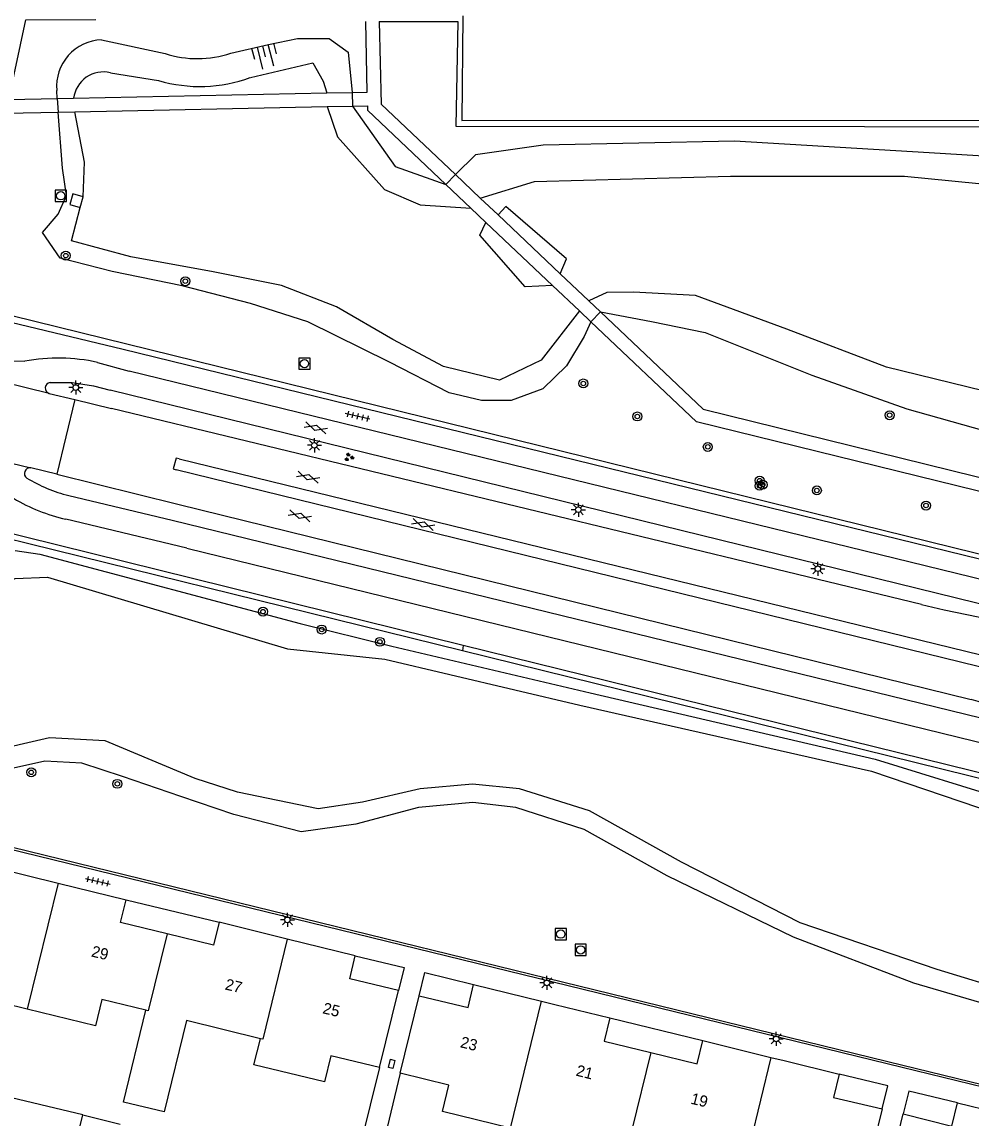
# Model space of a CAD drawing. Extents: x 125000 to 129004, y 397500 to 399008.
# Drawn here: x 127010.4 to 127094.9, y 398143.1 to 398240.6 of the extents above; entities that cross this region are included whole.
import ezdxf

# ---------------------------------------------------------------- set-up
doc = ezdxf.new("R2010")
doc.units = 0
for name, color, linetype in [('gg-afsc-erfafscheiding', 7, 'Continuous'), ('gg-afsc-faunaraster', 7, 'Continuous'), ('gg-afsc-hekwerk', 7, 'Continuous'), ('gg-afsc-muur', 7, 'Continuous'), ('gg-anno-huisnummerreeks BGT', 7, 'Continuous'), ('gg-bbg-bijgebouw', 7, 'Continuous'), ('gg-bbg-hoofdgebouw', 7, 'Continuous'), ('gg-bbg-tussenscheiding', 7, 'Continuous'), ('gg-knt-BGT kruinlijn', 7, 'Continuous'), ('gg-knt-bovenkant onderkant talud', 7, 'Continuous'), ('gg-knt-verharding', 7, 'Continuous'), ('gg-kwrk-kunstwerk niveau 01', 7, 'Continuous'), ('gg-kwrk-uitstroombak niveau min 01', 7, 'Continuous'), ('gt-grn-groengrens', 7, 'Continuous'), ('gt-symb-boom', 7, 'Continuous'), ('gt-symb-gesloten verharding', 7, 'Continuous'), ('gt-symb-groenvak', 7, 'Continuous'), ('gt-symb-kolk center center', 7, 'Continuous'), ('gt-symb-lichtmast', 7, 'Continuous'), ('gt-symb-rioolschacht', 7, 'Continuous'), ('gt-symb-talud symbool', 7, 'Continuous'), ('gt-symb-tegel verharding', 7, 'Continuous')]:
    doc.layers.add(name, color=color, linetype=linetype)

# ---------------------------------------------------------------- blocks, each defined once
blk = doc.blocks.new('gt0-RS')
at = {"layer": 'gt-symb-rioolschacht'}
blk.add_lwpolyline([(-0.5, -0.5), (0.5, -0.5), (0.5, 0.5), (-0.5, 0.5)], close=True, dxfattribs=at)
blk.add_circle((0, 0), 0.375, dxfattribs=at)
blk = doc.blocks.new('gt0-GESVH1')
at = {"layer": 'gt-symb-gesloten verharding'}
for p, q in [((-0.992, -0.261), (0.008, 0.239)), ((0.008, -0.261), (-0.992, 0.239)), ((0.008, 0.239), (1.008, -0.261)), ((1.008, 0.239), (0.008, -0.261))]:
    blk.add_line(p, q, dxfattribs=at)
blk = doc.blocks.new('gt0-LMAST')
at = {"layer": 'gt-symb-lichtmast'}
for p, q in [((-0.182, 0.173), (-0.447, 0.438)), ((-0.005, 0.246), (-0.005, 0.621)), ((0.172, 0.173), (0.437, 0.438)), ((-0.255, -0.004), (-0.63, -0.004)), ((-0.182, -0.181), (-0.447, -0.446)), ((-0.005, -0.254), (-0.005, -0.629)), ((0.437, -0.446), (0.172, -0.181)), ((0.245, -0.004), (0.62, -0.004))]:
    blk.add_line(p, q, dxfattribs=at)
blk.add_circle((-0.005, -0.004), 0.25, dxfattribs=at)
blk = doc.blocks.new('gt0-GRVAK')
at = {"layer": 'gt-symb-groenvak'}
for p, q in [((-0.11, 0.189), (-0.228, 0.24)), ((-0.182, 0.153), (0.088, 0.153)), ((-0.091, 0.211), (-0.156, 0.322)), ((-0.047, 0.214), (-0.047, 0.393)), ((-0.004, 0.211), (0.061, 0.322)), ((0.015, 0.189), (0.133, 0.24)), ((0.262, -0.052), (0.197, 0.059)), ((0.305, -0.049), (0.305, 0.13)), ((0.349, -0.052), (0.414, 0.059)), ((-0.245, -0.228), (-0.363, -0.177)), ((-0.318, -0.264), (-0.047, -0.264)), ((-0.226, -0.206), (-0.291, -0.095)), ((-0.183, -0.203), (-0.183, -0.024)), ((-0.139, -0.206), (-0.074, -0.095)), ((-0.12, -0.228), (-0.002, -0.177)), ((0.243, -0.074), (0.125, -0.023)), ((0.17, -0.11), (0.441, -0.11)), ((0.368, -0.074), (0.486, -0.023))]:
    blk.add_line(p, q, dxfattribs=at)
blk = doc.blocks.new('gt0-TEG1')
at = {"layer": 'gt-symb-tegel verharding'}
for p, q in [((-1.125, 0), (1.125, 0)), ((-0.9, -0.25), (-0.9, 0.25)), ((-0.45, -0.25), (-0.45, 0.25)), ((0, -0.25), (0, 0.25)), ((0.45, -0.25), (0.45, 0.25)), ((0.9, -0.25), (0.9, 0.25))]:
    blk.add_line(p, q, dxfattribs=at)
blk = doc.blocks.new('gt0-BOOM')
at = {"layer": 'gt-symb-boom'}
for radius in [0.4, 0.2]:
    blk.add_circle((0, 0), radius, dxfattribs=at)
blk = doc.blocks.new('gt0-TALUD_1')
at = {"layer": 'gt-symb-talud symbool'}
for p, q in [((-1, -1), (-1, 0)), ((-0.5, -2), (-0.5, 0)), ((0, -1), (0, 0)), ((0.5, -2), (0.5, 0)), ((1, -1), (1, 0))]:
    blk.add_line(p, q, dxfattribs=at)
blk = doc.blocks.new('gt0-KOLKCC')
at = {"layer": 'gt-symb-kolk center center'}
blk.add_lwpolyline([(-0.375, 0.2), (0.375, 0.2), (0.375, -0.2), (-0.375, -0.2)], close=True, dxfattribs=at)

msp = doc.modelspace()

# ---------------------------------------------------------------- linework, layer by layer
at = {"layer": 'gg-afsc-erfafscheiding'}
msp.add_line((127044.094, 398147.082), (127041.694, 398137.027), dxfattribs=at)
at = {"layer": 'gg-afsc-faunaraster'}
msp.add_line((127108.723, 398170.051), (127049.642, 398184.64), dxfattribs=at)
for points in [[(127009.247, 398233.713), (127010.75, 398240.807), (127016.976, 398240.841)], [(127049.657, 398241.152), (127049.587, 398231.854), (127157.514, 398231.891), (127157.59, 398236.126), (127164.345, 398236.123), (127164.353, 398239.553), (127178.05, 398239.612), (127178.101, 398241.089)], [(127008.988, 398232.492), (127005.388, 398215.5), (127105.52, 398190.854)], [(127049.642, 398184.64), (127001.983, 398196.408), (126997.816, 398170.067), (127003.721, 398168.592)]]:
    msp.add_lwpolyline(points, dxfattribs=at)
at = {"layer": 'gg-afsc-hekwerk'}
for p, q in [((127042.256, 398147.563), (127039.722, 398137.501)), ((127015.829, 398143.349), (127001.971, 398146.678))]:
    msp.add_line(p, q, dxfattribs=at)
at = {"layer": 'gg-afsc-muur'}
for points in [[(127141.096, 398132.812), (127141.101, 398134.817), (127088.79, 398147.571), (127003.667, 398168.369), (127003.694, 398168.48)], [(127003.721, 398168.592), (127088.844, 398147.775), (127141.318, 398134.986), (127141.292, 398132.81)]]:
    msp.add_lwpolyline(points, dxfattribs=at)
at = {"layer": 'gg-bbg-bijgebouw'}
msp.add_line((127015.829, 398143.349), (127019.16, 398142.531), dxfattribs=at)
msp.add_lwpolyline([(127018.028, 398137.758), (127014.675, 398138.581), (127015.829, 398143.349)], dxfattribs=at)
at = {"layer": 'gg-bbg-hoofdgebouw'}
for p, q in [((127007.561, 398165.476), (127013.629, 398163.99)), ((127013.629, 398163.99), (127019.696, 398162.503)), ((127034.032, 398159.003), (127027.958, 398160.492)), ((127040.084, 398157.519), (127034.032, 398159.003)), ((127042.256, 398147.563), (127043.938, 398154.415)), ((127050.628, 398154.952), (127056.675, 398153.47)), ((127044.094, 398147.082), (127045.765, 398153.951)), ((127071.034, 398149.966), (127077.098, 398148.475)), ((127087.005, 398143.889), (127085.31, 398137.003)), ((127093.72, 398144.418), (127099.559, 398142.987)), ((127085.198, 398128.414), (127088.878, 398143.436))]:
    msp.add_line(p, q, dxfattribs=at)
for points in [[(127023.336, 398159.458), (127019.193, 398160.468), (127019.696, 398162.503)], [(127027.958, 398160.492), (127027.458, 398158.453), (127023.336, 398159.458)], [(127010.888, 398152.765), (127004.821, 398154.244), (127005.391, 398156.583), (127001.045, 398157.643)], [(127043.938, 398154.415), (127039.59, 398155.468), (127040.084, 398157.519)], [(127045.765, 398153.951), (127050.128, 398152.913), (127050.628, 398154.952)], [(127021.443, 398152.663), (127017.525, 398153.619), (127016.955, 398151.285), (127010.888, 398152.765)], [(127056.675, 398153.47), (127057.865, 398153.179), (127062.765, 398151.988)], [(127031.644, 398150.138), (127025.067, 398151.756), (127023.085, 398143.619), (127019.449, 398144.486), (127021.443, 398152.663)], [(127062.765, 398151.988), (127062.262, 398149.918), (127066.394, 398148.908)], [(127042.256, 398147.563), (127037.922, 398148.618), (127037.359, 398146.285), (127031.07, 398147.805), (127031.644, 398150.138)], [(127066.394, 398148.908), (127070.525, 398147.898), (127071.034, 398149.966)], [(127077.098, 398148.475), (127078.261, 398148.189), (127083.163, 398146.987)], [(127053.918, 398142.189), (127047.85, 398143.67), (127048.428, 398146.011), (127044.094, 398147.082)], [(127083.163, 398146.987), (127082.656, 398144.918), (127087.005, 398143.889)], [(127088.878, 398143.436), (127093.213, 398142.35), (127093.72, 398144.418)]]:
    msp.add_lwpolyline(points, dxfattribs=at)
at = {"layer": 'gg-bbg-tussenscheiding'}
for p, q in [((127013.629, 398163.99), (127010.888, 398152.765)), ((127053.918, 398142.189), (127056.675, 398153.47)), ((127066.394, 398148.908), (127064.711, 398142.025)), ((127077.098, 398148.475), (127074.913, 398139.538))]:
    msp.add_line(p, q, dxfattribs=at)
for points in [[(127023.336, 398159.458), (127021.661, 398152.61), (127021.443, 398152.663)], [(127034.032, 398159.003), (127031.852, 398150.087), (127031.644, 398150.138)]]:
    msp.add_lwpolyline(points, dxfattribs=at)
at = {"layer": 'gg-knt-BGT kruinlijn'}
for p, q in [((127017.504, 398239.017), (127023.165, 398237.79)), ((127029.006, 398237.842), (127032.364, 398238.599)), ((127013.56, 398233.801), (127013.508, 398234.519)), ((127014.009, 398227.595), (127013.648, 398232.587))]:
    msp.add_line(p, q, dxfattribs=at)
for points in [[(127032.364, 398238.599), (127034.955, 398239.129), (127037.759, 398239.13), (127039.463, 398237.919), (127039.804, 398234.335)], [(127039.829, 398233.124), (127043.629, 398227.752), (127048.166, 398226.137)], [(127137.849, 398206.544), (127137.533, 398213.122), (127138.964, 398217.808), (127138.81, 398221.883), (127137.052, 398224.847), (127133.462, 398226.423), (127129.079, 398227.188), (127110.1, 398227.8), (127091.193, 398228.977), (127073.86, 398229.998), (127056.819, 398229.657), (127050.796, 398228.778), (127049.013, 398227.03)], [(127061.075, 398213.926), (127060.479, 398212.617), (127058.894, 398210.008), (127056.801, 398207.978), (127053.973, 398206.923), (127051.313, 398206.911), (127048.438, 398207.616), (127043.129, 398210.35), (127035.862, 398213.919), (127030.751, 398215.549), (127024.677, 398217.119), (127018.431, 398218.414), (127013.818, 398219.578), (127012.244, 398221.875), (127013.643, 398223.495), (127014.381, 398225.156), (127014.009, 398227.595)], [(127061.914, 398214.812), (127066.456, 398213.962), (127071.251, 398212.973), (127080.743, 398209.183), (127089.182, 398206.184), (127096.058, 398204.253), (127100.365, 398204.828), (127104.92, 398204.205), (127110.368, 398203.412), (127111.297, 398202.688)], [(127009.796, 398193.579), (127012.01, 398193.245), (127035.168, 398187.097), (127043.34, 398185.077), (127060.997, 398180.926), (127086.363, 398175.003), (127098.085, 398171.397), (127104.536, 398169.969), (127105.404, 398168.514), (127107.722, 398167.764), (127109.528, 398167.352)], [(127137.06, 398153.479), (127133.49, 398150.116), (127131.345, 398148.835), (127129.243, 398148.833), (127125.997, 398149.578), (127122.995, 398148.977), (127114.093, 398149.748), (127105.678, 398151.071), (127096.909, 398153.005), (127089.826, 398155.08), (127079.1, 398159.163), (127067.856, 398164.631), (127060.478, 398168.749), (127054.378, 398170.698), (127050.56, 398171.148), (127045.708, 398170.7), (127040.129, 398169.215), (127035.281, 398168.556), (127029.284, 398170.08), (127024.552, 398171.674), (127019.369, 398173.459), (127015.731, 398174.667), (127012.444, 398174.824), (127009.393, 398174.143)]]:
    msp.add_lwpolyline(points, dxfattribs=at)
for centre, radius, start, end in [((127017.642, 398234.871), 4.148, 91.89961, 184.86494), ((127026.006, 398246.734), 9.385, 252.37802, 288.64211)]:
    msp.add_arc(centre, radius, start, end, dxfattribs=at)
at = {"layer": 'gg-knt-bovenkant onderkant talud'}
msp.add_line((127018.282, 398236.091), (127022.578, 398235.399), dxfattribs=at)
for points in [[(127030.746, 398235.664), (127036.318, 398236.985), (127037.218, 398235.343), (127037.555, 398234.289)], [(127015.871, 398225.057), (127015.993, 398228.147), (127015.124, 398232.617)], [(127037.58, 398233.078), (127038.494, 398230.392), (127042.682, 398225.691), (127045.877, 398224.349), (127050.375, 398224.047)], [(127051.22, 398224.939), (127056.041, 398226.428), (127073.509, 398226.901), (127088.994, 398226.891), (127104.328, 398225.386), (127121.305, 398224.536), (127131.046, 398224.124), (127135.168, 398222.997), (127137.03, 398220.065), (127136.9, 398216.44), (127135.716, 398212.545), (127135.879, 398208.122), (127136.599, 398206.52)], [(127060.051, 398214.895), (127056.631, 398210.517), (127052.942, 398208.74), (127047.937, 398209.943), (127043.438, 398212.34), (127038.403, 398215.253), (127033.534, 398217.162), (127027.426, 398218.37), (127020.097, 398219.709), (127014.825, 398221.121), (127015.606, 398224.105)], [(127058.334, 398218.202), (127058.909, 398219.543), (127053.506, 398224.192), (127052.798, 398223.445)], [(127057.654, 398217.162), (127055.213, 398217.032), (127051.174, 398221.623), (127051.723, 398222.772)], [(127113.199, 398203.87), (127103.203, 398207.384), (127095.986, 398207.774), (127087.388, 398209.895), (127078.515, 398213.283), (127070.38, 398216.264), (127064.848, 398216.564), (127062.487, 398216.526), (127060.89, 398215.781)], [(127006.339, 398175.884), (127006.817, 398177.948), (127006.648, 398179.21), (127005.085, 398183.148), (127004.982, 398185.629), (127006.26, 398187.923), (127007.772, 398190.014), (127009.809, 398191.073), (127012.694, 398191.199), (127034.051, 398184.815), (127042.706, 398183.918), (127060.094, 398179.814), (127086.051, 398173.951), (127097.153, 398170.18), (127103.699, 398168.204), (127105.162, 398167.11), (127107.823, 398166.202), (127109.943, 398165.939)], [(127136.351, 398154.631), (127134.913, 398152.841), (127131.234, 398150.668), (127128.616, 398150.295), (127123.657, 398150.504), (127113.801, 398151.469), (127106.367, 398152.789), (127098.504, 398154.289), (127091.904, 398156.285), (127079.698, 398160.445), (127069.124, 398165.855), (127060.933, 398170.407), (127054.704, 398172.362), (127050.52, 398172.783), (127045.866, 398172.367), (127040.721, 398171.19), (127036.779, 398170.597), (127029.613, 398172.085), (127025.841, 398173.287), (127017.828, 398176.646), (127012.88, 398176.895), (127007.306, 398175.643)]]:
    msp.add_lwpolyline(points, dxfattribs=at)
for centre, radius, start, end in [((127017.665, 398233.484), 2.679, 76.67556, 172.58178), ((127026.261, 398247.885), 13.018, 253.56514, 290.15133)]:
    msp.add_arc(centre, radius, start, end, dxfattribs=at)
at = {"layer": 'gg-knt-verharding'}
for p, q in [((127009.247, 398233.713), (127013.56, 398233.801)), ((127008.988, 398232.492), (127013.648, 398232.587)), ((127019.41, 398211.464), (127009.426, 398213.853)), ((127105.612, 398190.371), (127019.41, 398211.464)), ((127017.148, 398210.32), (127019.961, 398209.542)), ((127012.835, 398207.563), (127015.123, 398207.026)), ((127106.808, 398186.093), (127018.271, 398207.833)), ((127015.123, 398207.026), (127013.511, 398200.372)), ((127015.123, 398207.026), (127018.398, 398206.208)), ((127090.506, 398188.768), (127018.398, 398206.208)), ((127024.414, 398201.726), (127097.865, 398183.773)), ((127013.511, 398200.372), (127011.214, 398200.922)), ((127013.511, 398200.372), (127024.299, 398197.696)), ((127097.614, 398182.734), (127024.152, 398200.764)), ((127014.585, 398198.469), (127023.79, 398196.273)), ((127024.299, 398197.696), (127094.915, 398180.309)), ((127025.09, 398193.773), (127014.319, 398196.357)), ((127023.79, 398196.273), (127104.545, 398176.549)), ((127019.696, 398162.503), (127027.958, 398160.492)), ((127062.765, 398151.988), (127071.034, 398149.966))]:
    msp.add_line(p, q, dxfattribs=at)
for points in [[(127039.804, 398234.335), (127041.146, 398234.363), (127041.033, 398240.664)], [(127042.222, 398240.664), (127042.398, 398233.295), (127049.013, 398227.03)], [(127039.829, 398233.124), (127041.165, 398233.151), (127041.176, 398232.749), (127048.166, 398226.137)], [(127105.52, 398190.854), (127104.402, 398196.699), (127070.467, 398205.042), (127061.075, 398213.926)], [(127061.914, 398214.812), (127071.063, 398206.146), (127104.152, 398198.005), (127104.101, 398198.216), (127111.297, 398202.688)], [(127012.835, 398207.563), (127006.541, 398209.101), (127006.988, 398210.755)], [(127006.988, 398210.755), (127008.813, 398210.467), (127010.658, 398210.423)], [(127219.241, 398160.674), (127116.78, 398185.854), (127019.961, 398209.542)], [(127012.925, 398208.527), (127014.869, 398208.513), (127016.796, 398208.225), (127018.271, 398207.833)], [(127004.518, 398200.787), (127004.915, 398202.453), (127011.214, 398200.922)], [(127024.414, 398201.726), (127024.133, 398201.795), (127023.865, 398200.834), (127024.152, 398200.764)], [(127025.09, 398193.773), (127103.963, 398174.47), (127107.724, 398173.538)], [(127040.084, 398157.519), (127044.449, 398156.464), (127043.938, 398154.415)], [(127045.765, 398153.951), (127046.276, 398156.027), (127050.628, 398154.952)], [(127087.005, 398143.889), (127087.506, 398145.935), (127083.163, 398146.987)], [(127093.72, 398144.418), (127089.387, 398145.478), (127088.878, 398143.436)]]:
    msp.add_lwpolyline(points, dxfattribs=at)
for centre, radius, start, end in [((127013.647, 398194.256), 16.441, 77.70572, 100.4758), ((127012.979, 398208.036), 0.494, 96.27782, 253.05472), ((127011.129, 398200.435), 0.495, 80.08706, 235.42985), ((127017.651, 398211.084), 12.982, 238.3971, 256.33922), ((127018.158, 398212.688), 16.776, 239.56795, 256.76986), ((127139.211, 398398.427), 215.242, 256.92169, 261.31513), ((127069.483, 398087.403), 96.324, 68.58378, 74.69109)]:
    msp.add_arc(centre, radius, start, end, dxfattribs=at)
at = {"layer": 'gg-kwrk-kunstwerk niveau 01'}
for p, q in [((127013.56, 398233.801), (127015.008, 398233.83)), ((127013.56, 398233.801), (127013.648, 398232.587)), ((127015.008, 398233.83), (127037.555, 398234.289)), ((127037.555, 398234.289), (127039.804, 398234.335)), ((127039.804, 398234.335), (127039.829, 398233.124)), ((127013.648, 398232.587), (127015.124, 398232.617)), ((127015.124, 398232.617), (127037.58, 398233.078)), ((127037.58, 398233.078), (127039.829, 398233.124)), ((127048.166, 398226.137), (127049.013, 398227.03)), ((127049.013, 398227.03), (127051.22, 398224.939)), ((127048.166, 398226.137), (127050.375, 398224.047)), ((127051.22, 398224.939), (127052.798, 398223.445)), ((127050.375, 398224.047), (127051.723, 398222.772)), ((127051.723, 398222.772), (127057.654, 398217.162)), ((127052.798, 398223.445), (127058.334, 398218.202)), ((127058.334, 398218.202), (127060.89, 398215.781)), ((127057.654, 398217.162), (127060.051, 398214.895)), ((127060.051, 398214.895), (127061.075, 398213.926)), ((127060.89, 398215.781), (127061.914, 398214.812)), ((127061.914, 398214.812), (127061.075, 398213.926))]:
    msp.add_line(p, q, dxfattribs=at)
at = {"layer": 'gg-kwrk-uitstroombak niveau min 01'}
msp.add_line((127015.606, 398224.105), (127015.871, 398225.057), dxfattribs=at)
msp.add_lwpolyline([(127015.871, 398225.057), (127014.935, 398225.329), (127014.67, 398224.376), (127015.606, 398224.105)], dxfattribs=at)
at = {"layer": 'gt-grn-groengrens'}
for p, q in [((127049.698, 398185.134), (127049.642, 398184.64)), ((127108.566, 398170.597), (127049.698, 398185.134))]:
    msp.add_line(p, q, dxfattribs=at)
for points in [[(127042.222, 398240.664), (127049.21, 398240.664), (127049.027, 398231.338), (127158.236, 398231.234), (127158.24, 398235.446), (127164.968, 398235.44), (127164.971, 398238.887), (127178.453, 398239.126), (127178.541, 398241.089)], [(127049.698, 398185.134), (127001.58, 398197.015), (126997.312, 398170.037)]]:
    msp.add_lwpolyline(points, dxfattribs=at)

# ---------------------------------------------------------------- block references
at = {"layer": 'gt-symb-boom'}
for p in [(127014.316, 398219.818), (127024.957, 398217.541), (127060.39, 398208.44), (127065.206, 398205.503), (127087.662, 398205.618), (127071.475, 398202.796), (127076.092, 398199.798), (127076.096, 398199.339), (127076.36, 398199.432), (127081.184, 398198.923), (127090.902, 398197.579), (127031.874, 398188.141), (127037.099, 398186.548), (127042.28, 398185.451), (127011.239, 398173.84), (127018.907, 398172.815)]:
    msp.add_blockref('gt0-BOOM', p, dxfattribs=at)
at = {"layer": 'gt-symb-gesloten verharding'}
for p, rotation in [((127036.57, 398204.511), -17.3301086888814), ((127035.887, 398200.122), -17.33010869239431), ((127035.152, 398196.679), -17.330108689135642), ((127046.129, 398195.906), -17.330108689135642)]:
    msp.add_blockref('gt0-GESVH1', p, dxfattribs=dict(at, rotation=rotation))
at = {"layer": 'gt-symb-groenvak'}
msp.add_blockref('gt0-GRVAK', (127039.526, 398201.878), dxfattribs=at)
at = {"layer": 'gt-symb-kolk center center', "rotation": -104.43551072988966}
msp.add_blockref('gt0-KOLKCC', (127043.324, 398147.893), dxfattribs=at)
at = {"layer": 'gt-symb-lichtmast'}
for p in [(127015.208, 398208.082), (127036.453, 398202.941), (127059.954, 398197.21), (127081.277, 398191.959), (127034.052, 398160.713), (127057.154, 398155.107), (127077.57, 398150.119)]:
    msp.add_blockref('gt0-LMAST', p, dxfattribs=at)
at = {"layer": 'gt-symb-rioolschacht'}
for p in [(127013.868, 398225.148), (127035.562, 398210.205), (127058.382, 398159.445), (127060.155, 398158.037)]:
    msp.add_blockref('gt0-RS', p, dxfattribs=at)
at = {"layer": 'gt-symb-talud symbool', "xscale": 1.0009540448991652, "yscale": 1.0009540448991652, "rotation": 14.28613866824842}
msp.add_blockref('gt0-TALUD_1', (127031.855, 398238.484), dxfattribs=at)
at = {"layer": 'gt-symb-tegel verharding'}
for p, rotation in [((127040.291, 398205.513), 166.70041567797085), ((127017.171, 398164.141), -12.771242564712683)]:
    msp.add_blockref('gt0-TEG1', p, dxfattribs=dict(at, rotation=rotation))

# ---------------------------------------------------------------- texts
at = {"layer": 'gg-anno-huisnummerreeks BGT'}
for s, rotation, p in [('29', 346.3, (127016.526, 398157.466)), ('27', 346.3, (127028.43, 398154.531)), ('25', 346.4, (127037.124, 398152.409)), ('23', 346.2, (127049.372, 398149.388)), ('21', 346.2, (127059.677, 398146.86)), ('19', 346.3, (127069.888, 398144.365))]:
    msp.add_text(s, height=1, rotation=rotation, dxfattribs=at).set_placement(p)

doc.saveas('drawing.dxf')
